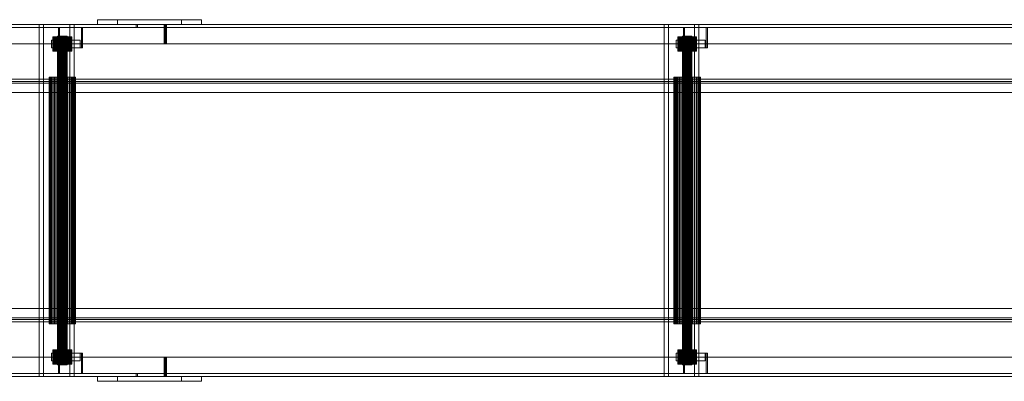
# Model space of a CAD drawing. Header units: millimetres. Extents: x -3490 to 61924, y -72580 to 6847.
# Tile 539 of 656: x 25287 to 26546, y -20911 to -20449. Entities that reach past the tile are written whole.
import ezdxf

# ---------------------------------------------------------------- set-up
doc = ezdxf.new("R2010")
doc.units = ezdxf.units.MM
doc.layers.add('superior_C10', color=7, linetype='Continuous', lineweight=0)

msp = doc.modelspace()

# ---------------------------------------------------------------- linework, layer by layer
at = {"layer": 'superior_C10'}
for p, q in [((18725.079, -20455), (27941.576, -20455)), ((27942.91, -20455), (18726.412, -20455)), ((27963.137, -20455), (18746.639, -20455)), ((18747.306, -20455), (27963.804, -20455)), ((27965.137, -20455), (18748.639, -20455)), ((24267.833, -20455), (25435.865, -20455)), ((24303.619, -20455), (25471.651, -20455)), ((25472.984, -20455), (24304.952, -20455)), ((25312.099, -20905), (25312.099, -20455)), ((25312.099, -20455), (25351.099, -20455)), ((25312.099, -20455), (25317.656, -20455)), ((25356.655, -20455), (25317.656, -20455)), ((25317.656, -20455), (25317.656, -20905)), ((25351.099, -20455), (25351.099, -20905)), ((25356.655, -20455), (25351.099, -20455)), ((25356.655, -20905), (25356.655, -20455)), ((25386.686, -20455), (25386.686, -20449)), ((25386.686, -20449), (25493.935, -20449)), ((25386.686, -20449), (25412.247, -20449)), ((25493.935, -20455), (25386.686, -20455)), ((25386.686, -20455), (25412.247, -20455)), ((25519.496, -20449), (25412.247, -20449)), ((25412.247, -20449), (25412.247, -20455)), ((25412.247, -20455), (25519.496, -20455)), ((25435.865, -20455), (25435.865, -20459)), ((25472.984, -20455), (25435.865, -20455)), ((25437.815, -20459), (25437.815, -20455)), ((25437.815, -20455), (26605.847, -20455)), ((25437.815, -20455), (25474.934, -20455)), ((25471.651, -20455), (25471.651, -20480)), ((25472.984, -20455), (25471.651, -20455)), ((25472.984, -20459), (25472.984, -20455)), ((25472.984, -20480), (25472.984, -20455)), ((25473.601, -20480), (25473.601, -20455)), ((25473.601, -20455), (26641.633, -20455)), ((25473.601, -20455), (25474.934, -20455)), ((26642.966, -20455), (25474.934, -20455)), ((25474.934, -20455), (25474.934, -20459)), ((25474.934, -20455), (25474.934, -20480)), ((25493.935, -20449), (25493.935, -20455)), ((25519.496, -20449), (25493.935, -20449)), ((25493.935, -20455), (25519.496, -20455)), ((25519.496, -20455), (25519.496, -20449)), ((26110.963, -20905), (26110.963, -20455)), ((26110.963, -20455), (26149.963, -20455)), ((26110.963, -20455), (26116.52, -20455)), ((26155.519, -20455), (26116.52, -20455)), ((26116.52, -20455), (26116.52, -20905)), ((26149.963, -20455), (26149.963, -20905)), ((26155.519, -20455), (26149.963, -20455)), ((26155.519, -20905), (26155.519, -20455)), ((27941.576, -20459), (18725.079, -20459)), ((18746.639, -20459), (27963.137, -20459)), ((18926.612, -20459), (27811.615, -20459)), ((27812.948, -20459), (18927.945, -20459)), ((25435.865, -20459), (24267.833, -20459)), ((24304.952, -20459), (25472.984, -20459)), ((25336.756, -20485), (25336.756, -20459)), ((25336.756, -20459), (25366.006, -20459)), ((25336.756, -20459), (25338.09, -20459)), ((25367.339, -20459), (25338.09, -20459)), ((25338.09, -20459), (25338.09, -20485)), ((25366.006, -20459), (25366.006, -20485)), ((25367.339, -20459), (25366.006, -20459)), ((25367.339, -20485), (25367.339, -20459)), ((25435.865, -20459), (25472.984, -20459)), ((26605.847, -20459), (25437.815, -20459)), ((25437.815, -20459), (25474.934, -20459)), ((25474.934, -20459), (26642.966, -20459)), ((26135.62, -20485), (26135.62, -20459)), ((26135.62, -20459), (26164.87, -20459)), ((26135.62, -20459), (26136.954, -20459)), ((26166.204, -20459), (26136.954, -20459)), ((26136.954, -20459), (26136.954, -20485)), ((26164.87, -20459), (26164.87, -20485)), ((26166.204, -20459), (26164.87, -20459)), ((26166.204, -20485), (26166.204, -20459)), ((27941.576, -20480), (18725.079, -20480)), ((18726.412, -20480), (27942.91, -20480)), ((27963.804, -20480), (18747.306, -20480)), ((18748.639, -20480), (27965.137, -20480)), ((25471.651, -20480), (24303.619, -20480)), ((24304.952, -20480), (25472.984, -20480)), ((25327.679, -20485), (25327.679, -20475)), ((25327.679, -20475), (25351.078, -20475)), ((25327.679, -20475), (25341.015, -20475)), ((25329.606, -20471), (25329.771, -20471)), ((25329.901, -20471), (25329.606, -20471)), ((25329.606, -20471), (25329.606, -20489)), ((25329.771, -20471), (25330.391, -20471)), ((25329.771, -20471), (25329.771, -20489)), ((25330.647, -20471), (25329.901, -20471)), ((25329.901, -20489), (25329.901, -20471)), ((25330.391, -20471), (25331.442, -20471)), ((25330.391, -20471), (25330.391, -20489)), ((25331.813, -20471), (25330.647, -20471)), ((25330.647, -20471), (25330.647, -20489)), ((25331.442, -20471), (25332.883, -20471)), ((25331.442, -20471), (25331.442, -20489)), ((25333.355, -20471), (25331.813, -20471)), ((25331.813, -20471), (25331.813, -20489)), ((25332.883, -20471), (25334.66, -20471)), ((25332.883, -20471), (25332.883, -20489)), ((25335.214, -20471), (25333.355, -20471)), ((25333.355, -20471), (25333.355, -20489)), ((25334.66, -20471), (25336.703, -20471)), ((25334.66, -20471), (25334.66, -20489)), ((25337.319, -20471), (25335.214, -20471)), ((25335.214, -20471), (25335.214, -20489)), ((25335.603, -20470), (25335.686, -20470)), ((25335.751, -20470), (25335.603, -20470)), ((25335.603, -20470), (25335.603, -20890)), ((25335.686, -20470), (25335.996, -20470)), ((25335.686, -20470), (25335.686, -20890)), ((25336.124, -20470), (25335.751, -20470)), ((25335.751, -20890), (25335.751, -20470)), ((25335.996, -20470), (25336.522, -20470)), ((25335.996, -20470), (25335.996, -20890)), ((25336.707, -20470), (25336.124, -20470)), ((25336.124, -20470), (25336.124, -20890)), ((25336.522, -20470), (25337.242, -20470)), ((25336.522, -20470), (25336.522, -20890)), ((25336.703, -20471), (25338.934, -20471)), ((25336.703, -20471), (25336.703, -20489)), ((25337.478, -20470), (25336.707, -20470)), ((25336.707, -20470), (25336.707, -20890)), ((25337.242, -20470), (25338.13, -20470)), ((25337.242, -20470), (25337.242, -20890)), ((25339.588, -20471), (25337.319, -20471)), ((25337.319, -20471), (25337.319, -20489)), ((25338.408, -20470), (25337.478, -20470)), ((25337.478, -20470), (25337.478, -20890)), ((25338.13, -20470), (25339.152, -20470)), ((25338.13, -20470), (25338.13, -20890)), ((25339.46, -20470), (25338.408, -20470)), ((25338.408, -20470), (25338.408, -20890)), ((25338.934, -20471), (25341.268, -20471)), ((25338.934, -20471), (25338.934, -20489)), ((25339.152, -20470), (25340.268, -20470)), ((25339.152, -20470), (25339.152, -20890)), ((25340.595, -20470), (25339.46, -20470)), ((25339.46, -20470), (25339.46, -20890)), ((25341.935, -20471), (25339.588, -20471)), ((25339.588, -20471), (25339.588, -20489)), ((25340.268, -20470), (25341.434, -20470)), ((25340.268, -20470), (25340.268, -20890)), ((25341.768, -20470), (25340.595, -20470)), ((25340.595, -20470), (25340.595, -20890)), ((25364.415, -20475), (25341.015, -20475)), ((25341.015, -20475), (25341.015, -20485)), ((25341.268, -20471), (25343.614, -20471)), ((25341.268, -20471), (25341.268, -20489)), ((25341.434, -20470), (25342.608, -20470)), ((25341.434, -20470), (25341.434, -20890)), ((25342.935, -20470), (25341.768, -20470)), ((25341.768, -20470), (25341.768, -20890)), ((25344.268, -20471), (25341.935, -20471)), ((25341.935, -20471), (25341.935, -20489)), ((25342.608, -20470), (25343.742, -20470)), ((25342.608, -20470), (25342.608, -20890)), ((25344.05, -20470), (25342.935, -20470)), ((25342.935, -20470), (25342.935, -20890)), ((25343.614, -20471), (25345.883, -20471)), ((25343.614, -20471), (25343.614, -20489)), ((25343.742, -20470), (25344.795, -20470)), ((25343.742, -20470), (25343.742, -20890)), ((25345.072, -20470), (25344.05, -20470)), ((25344.05, -20470), (25344.05, -20890)), ((25346.5, -20471), (25344.268, -20471)), ((25344.268, -20471), (25344.268, -20489)), ((25344.795, -20470), (25345.724, -20470)), ((25344.795, -20470), (25344.795, -20890)), ((25345.96, -20470), (25345.072, -20470)), ((25345.072, -20470), (25345.072, -20890)), ((25345.724, -20470), (25346.495, -20470)), ((25345.724, -20470), (25345.724, -20890)), ((25345.883, -20471), (25347.988, -20471)), ((25345.883, -20471), (25345.883, -20489)), ((25346.681, -20470), (25345.96, -20470)), ((25345.96, -20470), (25345.96, -20890)), ((25346.495, -20470), (25347.078, -20470)), ((25346.495, -20470), (25346.495, -20890)), ((25348.543, -20471), (25346.5, -20471)), ((25346.5, -20471), (25346.5, -20489)), ((25347.206, -20470), (25346.681, -20470)), ((25346.681, -20470), (25346.681, -20890)), ((25347.078, -20470), (25347.451, -20470)), ((25347.078, -20470), (25347.078, -20890)), ((25347.516, -20470), (25347.206, -20470)), ((25347.206, -20470), (25347.206, -20890)), ((25347.451, -20470), (25347.599, -20470)), ((25347.451, -20470), (25347.451, -20890)), ((25347.599, -20470), (25347.516, -20470)), ((25347.516, -20470), (25347.516, -20890)), ((25347.599, -20470), (25347.599, -20890)), ((25347.988, -20471), (25349.847, -20471)), ((25347.988, -20471), (25347.988, -20489)), ((25350.319, -20471), (25348.543, -20471)), ((25348.543, -20471), (25348.543, -20489)), ((25349.847, -20471), (25351.39, -20471)), ((25349.847, -20471), (25349.847, -20489)), ((25351.76, -20471), (25350.319, -20471)), ((25350.319, -20471), (25350.319, -20489)), ((25351.078, -20475), (25351.078, -20485)), ((25364.415, -20475), (25351.078, -20475)), ((25351.39, -20471), (25352.556, -20471)), ((25351.39, -20471), (25351.39, -20489)), ((25352.811, -20471), (25351.76, -20471)), ((25351.76, -20471), (25351.76, -20489)), ((25352.556, -20471), (25353.301, -20471)), ((25352.556, -20471), (25352.556, -20489)), ((25353.431, -20471), (25352.811, -20471)), ((25352.811, -20471), (25352.811, -20489)), ((25353.301, -20471), (25353.597, -20471)), ((25353.301, -20471), (25353.301, -20489)), ((25353.597, -20471), (25353.431, -20471)), ((25353.431, -20471), (25353.431, -20489)), ((25353.597, -20471), (25353.597, -20489)), ((25364.415, -20485), (25364.415, -20475)), ((25471.651, -20480), (25472.984, -20480)), ((26641.633, -20480), (25473.601, -20480)), ((25473.601, -20480), (25474.934, -20480)), ((25474.934, -20480), (26642.966, -20480)), ((26126.543, -20485), (26126.543, -20475)), ((26126.543, -20475), (26149.942, -20475)), ((26126.543, -20475), (26139.879, -20475)), ((26128.47, -20471), (26128.635, -20471)), ((26128.765, -20471), (26128.47, -20471)), ((26128.47, -20471), (26128.47, -20489)), ((26128.635, -20471), (26129.255, -20471)), ((26128.635, -20471), (26128.635, -20489)), ((26129.511, -20471), (26128.765, -20471)), ((26128.765, -20489), (26128.765, -20471)), ((26129.255, -20471), (26130.306, -20471)), ((26129.255, -20471), (26129.255, -20489)), ((26130.677, -20471), (26129.511, -20471)), ((26129.511, -20471), (26129.511, -20489)), ((26130.306, -20471), (26131.747, -20471)), ((26130.306, -20471), (26130.306, -20489)), ((26132.219, -20471), (26130.677, -20471)), ((26130.677, -20471), (26130.677, -20489)), ((26131.747, -20471), (26133.524, -20471)), ((26131.747, -20471), (26131.747, -20489)), ((26134.078, -20471), (26132.219, -20471)), ((26132.219, -20471), (26132.219, -20489)), ((26133.524, -20471), (26135.567, -20471)), ((26133.524, -20471), (26133.524, -20489)), ((26136.183, -20471), (26134.078, -20471)), ((26134.078, -20471), (26134.078, -20489)), ((26134.468, -20470), (26134.55, -20470)), ((26134.615, -20470), (26134.468, -20470)), ((26134.468, -20470), (26134.468, -20890)), ((26134.55, -20470), (26134.86, -20470)), ((26134.55, -20470), (26134.55, -20890)), ((26134.988, -20470), (26134.615, -20470)), ((26134.615, -20890), (26134.615, -20470)), ((26134.86, -20470), (26135.386, -20470)), ((26134.86, -20470), (26134.86, -20890)), ((26135.571, -20470), (26134.988, -20470)), ((26134.988, -20470), (26134.988, -20890)), ((26135.386, -20470), (26136.106, -20470)), ((26135.386, -20470), (26135.386, -20890)), ((26135.567, -20471), (26137.798, -20471)), ((26135.567, -20471), (26135.567, -20489)), ((26136.342, -20470), (26135.571, -20470)), ((26135.571, -20470), (26135.571, -20890)), ((26136.106, -20470), (26136.994, -20470)), ((26136.106, -20470), (26136.106, -20890)), ((26138.452, -20471), (26136.183, -20471)), ((26136.183, -20471), (26136.183, -20489)), ((26137.272, -20470), (26136.342, -20470)), ((26136.342, -20470), (26136.342, -20890)), ((26136.994, -20470), (26138.016, -20470)), ((26136.994, -20470), (26136.994, -20890)), ((26138.324, -20470), (26137.272, -20470)), ((26137.272, -20470), (26137.272, -20890)), ((26137.798, -20471), (26140.132, -20471)), ((26137.798, -20471), (26137.798, -20489)), ((26138.016, -20470), (26139.132, -20470)), ((26138.016, -20470), (26138.016, -20890)), ((26139.459, -20470), (26138.324, -20470)), ((26138.324, -20470), (26138.324, -20890)), ((26140.799, -20471), (26138.452, -20471)), ((26138.452, -20471), (26138.452, -20489)), ((26139.132, -20470), (26140.298, -20470)), ((26139.132, -20470), (26139.132, -20890)), ((26140.632, -20470), (26139.459, -20470)), ((26139.459, -20470), (26139.459, -20890)), ((26163.279, -20475), (26139.879, -20475)), ((26139.879, -20475), (26139.879, -20485)), ((26140.132, -20471), (26142.478, -20471)), ((26140.132, -20471), (26140.132, -20489)), ((26140.298, -20470), (26141.472, -20470)), ((26140.298, -20470), (26140.298, -20890)), ((26141.799, -20470), (26140.632, -20470)), ((26140.632, -20470), (26140.632, -20890)), ((26143.132, -20471), (26140.799, -20471)), ((26140.799, -20471), (26140.799, -20489)), ((26141.472, -20470), (26142.606, -20470)), ((26141.472, -20470), (26141.472, -20890)), ((26142.914, -20470), (26141.799, -20470)), ((26141.799, -20470), (26141.799, -20890)), ((26142.478, -20471), (26144.748, -20471)), ((26142.478, -20471), (26142.478, -20489)), ((26142.606, -20470), (26143.659, -20470)), ((26142.606, -20470), (26142.606, -20890)), ((26143.936, -20470), (26142.914, -20470)), ((26142.914, -20470), (26142.914, -20890)), ((26145.364, -20471), (26143.132, -20471)), ((26143.132, -20471), (26143.132, -20489)), ((26143.659, -20470), (26144.588, -20470)), ((26143.659, -20470), (26143.659, -20890)), ((26144.824, -20470), (26143.936, -20470)), ((26143.936, -20470), (26143.936, -20890)), ((26144.588, -20470), (26145.359, -20470)), ((26144.588, -20470), (26144.588, -20890)), ((26144.748, -20471), (26146.852, -20471)), ((26144.748, -20471), (26144.748, -20489)), ((26145.545, -20470), (26144.824, -20470)), ((26144.824, -20470), (26144.824, -20890)), ((26145.359, -20470), (26145.943, -20470)), ((26145.359, -20470), (26145.359, -20890)), ((26147.407, -20471), (26145.364, -20471)), ((26145.364, -20471), (26145.364, -20489)), ((26146.07, -20470), (26145.545, -20470)), ((26145.545, -20470), (26145.545, -20890)), ((26145.943, -20470), (26146.315, -20470)), ((26145.943, -20470), (26145.943, -20890)), ((26146.38, -20470), (26146.07, -20470)), ((26146.07, -20470), (26146.07, -20890)), ((26146.315, -20470), (26146.463, -20470)), ((26146.315, -20470), (26146.315, -20890)), ((26146.463, -20470), (26146.38, -20470)), ((26146.38, -20470), (26146.38, -20890)), ((26146.463, -20470), (26146.463, -20890)), ((26146.852, -20471), (26148.711, -20471)), ((26146.852, -20471), (26146.852, -20489)), ((26149.183, -20471), (26147.407, -20471)), ((26147.407, -20471), (26147.407, -20489)), ((26148.711, -20471), (26150.254, -20471)), ((26148.711, -20471), (26148.711, -20489)), ((26150.624, -20471), (26149.183, -20471)), ((26149.183, -20471), (26149.183, -20489)), ((26149.942, -20475), (26149.942, -20485)), ((26163.279, -20475), (26149.942, -20475)), ((26150.254, -20471), (26151.42, -20471)), ((26150.254, -20471), (26150.254, -20489)), ((26151.675, -20471), (26150.624, -20471)), ((26150.624, -20471), (26150.624, -20489)), ((26151.42, -20471), (26152.165, -20471)), ((26151.42, -20471), (26151.42, -20489)), ((26152.295, -20471), (26151.675, -20471)), ((26151.675, -20471), (26151.675, -20489)), ((26152.165, -20471), (26152.461, -20471)), ((26152.165, -20471), (26152.165, -20489)), ((26152.461, -20471), (26152.295, -20471)), ((26152.295, -20471), (26152.295, -20489)), ((26152.461, -20471), (26152.461, -20489)), ((26163.279, -20485), (26163.279, -20475)), ((25351.078, -20485), (25327.679, -20485)), ((25327.679, -20485), (25341.015, -20485)), ((25329.771, -20489), (25329.606, -20489)), ((25329.606, -20489), (25329.901, -20489)), ((25330.391, -20489), (25329.771, -20489)), ((25329.901, -20489), (25330.647, -20489)), ((25331.442, -20489), (25330.391, -20489)), ((25330.647, -20489), (25331.813, -20489)), ((25332.883, -20489), (25331.442, -20489)), ((25331.813, -20489), (25333.355, -20489)), ((25334.66, -20489), (25332.883, -20489)), ((25333.355, -20489), (25335.214, -20489)), ((25336.703, -20489), (25334.66, -20489)), ((25335.214, -20489), (25337.319, -20489)), ((25338.934, -20489), (25336.703, -20489)), ((25366.006, -20485), (25336.756, -20485)), ((25336.756, -20485), (25338.09, -20485)), ((25337.319, -20489), (25339.588, -20489)), ((25338.09, -20485), (25367.339, -20485)), ((25341.268, -20489), (25338.934, -20489)), ((25339.588, -20489), (25341.935, -20489)), ((25341.015, -20485), (25364.415, -20485)), ((25343.614, -20489), (25341.268, -20489)), ((25341.935, -20489), (25344.268, -20489)), ((25345.883, -20489), (25343.614, -20489)), ((25344.268, -20489), (25346.5, -20489)), ((25347.988, -20489), (25345.883, -20489)), ((25346.5, -20489), (25348.543, -20489)), ((25349.847, -20489), (25347.988, -20489)), ((25348.543, -20489), (25350.319, -20489)), ((25351.39, -20489), (25349.847, -20489)), ((25350.319, -20489), (25351.76, -20489)), ((25351.078, -20485), (25364.415, -20485)), ((25352.556, -20489), (25351.39, -20489)), ((25351.76, -20489), (25352.811, -20489)), ((25353.301, -20489), (25352.556, -20489)), ((25352.811, -20489), (25353.431, -20489)), ((25353.597, -20489), (25353.301, -20489)), ((25353.431, -20489), (25353.597, -20489)), ((25366.006, -20485), (25367.339, -20485)), ((26149.942, -20485), (26126.543, -20485)), ((26126.543, -20485), (26139.879, -20485)), ((26128.635, -20489), (26128.47, -20489)), ((26128.47, -20489), (26128.765, -20489)), ((26129.255, -20489), (26128.635, -20489)), ((26128.765, -20489), (26129.511, -20489)), ((26130.306, -20489), (26129.255, -20489)), ((26129.511, -20489), (26130.677, -20489)), ((26131.747, -20489), (26130.306, -20489)), ((26130.677, -20489), (26132.219, -20489)), ((26133.524, -20489), (26131.747, -20489)), ((26132.219, -20489), (26134.078, -20489)), ((26135.567, -20489), (26133.524, -20489)), ((26134.078, -20489), (26136.183, -20489)), ((26137.798, -20489), (26135.567, -20489)), ((26164.87, -20485), (26135.62, -20485)), ((26135.62, -20485), (26136.954, -20485)), ((26136.183, -20489), (26138.452, -20489)), ((26136.954, -20485), (26166.204, -20485)), ((26140.132, -20489), (26137.798, -20489)), ((26138.452, -20489), (26140.799, -20489)), ((26139.879, -20485), (26163.279, -20485)), ((26142.478, -20489), (26140.132, -20489)), ((26140.799, -20489), (26143.132, -20489)), ((26144.748, -20489), (26142.478, -20489)), ((26143.132, -20489), (26145.364, -20489)), ((26146.852, -20489), (26144.748, -20489)), ((26145.364, -20489), (26147.407, -20489)), ((26148.711, -20489), (26146.852, -20489)), ((26147.407, -20489), (26149.183, -20489)), ((26150.254, -20489), (26148.711, -20489)), ((26149.183, -20489), (26150.624, -20489)), ((26149.942, -20485), (26163.279, -20485)), ((26151.42, -20489), (26150.254, -20489)), ((26150.624, -20489), (26151.675, -20489)), ((26152.165, -20489), (26151.42, -20489)), ((26151.675, -20489), (26152.295, -20489)), ((26152.461, -20489), (26152.165, -20489)), ((26152.295, -20489), (26152.461, -20489)), ((26164.87, -20485), (26166.204, -20485)), ((18808.22, -20530), (27888.22, -20530)), ((27888.886, -20530), (18808.886, -20530)), ((18831.114, -20530), (27911.114, -20530)), ((27911.78, -20530), (18831.78, -20530)), ((18890.279, -20525), (26644.3, -20525)), ((26644.3, -20528), (18890.279, -20528)), ((26652.079, -20525), (18898.059, -20525)), ((18898.059, -20528), (26652.079, -20528)), ((18898.696, -20530), (27842.198, -20530)), ((27842.865, -20530), (18899.362, -20530)), ((25324.608, -20522.5), (25324.842, -20522.5)), ((25325.026, -20522.5), (25324.608, -20522.5)), ((25324.608, -20522.5), (25324.608, -20837.5)), ((25324.842, -20522.5), (25325.72, -20522.5)), ((25324.842, -20522.5), (25324.842, -20837.5)), ((25326.082, -20522.5), (25325.026, -20522.5)), ((25325.026, -20837.5), (25325.026, -20522.5)), ((25325.72, -20522.5), (25327.209, -20522.5)), ((25325.72, -20522.5), (25325.72, -20837.5)), ((25327.734, -20522.5), (25326.082, -20522.5)), ((25326.082, -20522.5), (25326.082, -20837.5)), ((25327.209, -20522.5), (25329.251, -20522.5)), ((25327.209, -20522.5), (25327.209, -20837.5)), ((25329.919, -20522.5), (25327.734, -20522.5)), ((25327.734, -20522.5), (25327.734, -20837.5)), ((25329.251, -20522.5), (25331.767, -20522.5)), ((25329.251, -20522.5), (25329.251, -20837.5)), ((25332.553, -20522.5), (25329.919, -20522.5)), ((25329.919, -20522.5), (25329.919, -20837.5)), ((25331.767, -20522.5), (25334.662, -20522.5)), ((25331.767, -20522.5), (25331.767, -20837.5)), ((25335.535, -20522.5), (25332.553, -20522.5)), ((25332.553, -20522.5), (25332.553, -20837.5)), ((25334.662, -20522.5), (25337.823, -20522.5)), ((25334.662, -20522.5), (25334.662, -20837.5)), ((25338.749, -20522.5), (25335.535, -20522.5)), ((25335.535, -20522.5), (25335.535, -20837.5)), ((25337.823, -20522.5), (25341.129, -20522.5)), ((25337.823, -20522.5), (25337.823, -20837.5)), ((25342.074, -20522.5), (25338.749, -20522.5)), ((25338.749, -20522.5), (25338.749, -20837.5)), ((25341.129, -20522.5), (25344.453, -20522.5)), ((25341.129, -20522.5), (25341.129, -20837.5)), ((25345.38, -20522.5), (25342.074, -20522.5)), ((25342.074, -20522.5), (25342.074, -20837.5)), ((25344.453, -20522.5), (25347.668, -20522.5)), ((25344.453, -20522.5), (25344.453, -20837.5)), ((25348.541, -20522.5), (25345.38, -20522.5)), ((25345.38, -20522.5), (25345.38, -20837.5)), ((25347.668, -20522.5), (25350.649, -20522.5)), ((25347.668, -20522.5), (25347.668, -20837.5)), ((25351.435, -20522.5), (25348.541, -20522.5)), ((25348.541, -20522.5), (25348.541, -20837.5)), ((25350.649, -20522.5), (25353.283, -20522.5)), ((25350.649, -20522.5), (25350.649, -20837.5)), ((25353.951, -20522.5), (25351.435, -20522.5)), ((25351.435, -20522.5), (25351.435, -20837.5)), ((25353.283, -20522.5), (25355.468, -20522.5)), ((25353.283, -20522.5), (25353.283, -20837.5)), ((25355.993, -20522.5), (25353.951, -20522.5)), ((25353.951, -20522.5), (25353.951, -20837.5)), ((25355.468, -20522.5), (25357.12, -20522.5)), ((25355.468, -20522.5), (25355.468, -20837.5)), ((25357.482, -20522.5), (25355.993, -20522.5)), ((25355.993, -20522.5), (25355.993, -20837.5)), ((25357.12, -20522.5), (25358.176, -20522.5)), ((25357.12, -20522.5), (25357.12, -20837.5)), ((25358.36, -20522.5), (25357.482, -20522.5)), ((25357.482, -20522.5), (25357.482, -20837.5)), ((25358.176, -20522.5), (25358.595, -20522.5)), ((25358.176, -20522.5), (25358.176, -20837.5)), ((25358.595, -20522.5), (25358.36, -20522.5)), ((25358.36, -20522.5), (25358.36, -20837.5)), ((25358.595, -20522.5), (25358.595, -20837.5)), ((26123.472, -20522.5), (26123.706, -20522.5)), ((26123.89, -20522.5), (26123.472, -20522.5)), ((26123.472, -20522.5), (26123.472, -20837.5)), ((26123.706, -20522.5), (26124.585, -20522.5)), ((26123.706, -20522.5), (26123.706, -20837.5)), ((26124.946, -20522.5), (26123.89, -20522.5)), ((26123.89, -20837.5), (26123.89, -20522.5)), ((26124.585, -20522.5), (26126.073, -20522.5)), ((26124.585, -20522.5), (26124.585, -20837.5)), ((26126.598, -20522.5), (26124.946, -20522.5)), ((26124.946, -20522.5), (26124.946, -20837.5)), ((26126.073, -20522.5), (26128.115, -20522.5)), ((26126.073, -20522.5), (26126.073, -20837.5)), ((26128.783, -20522.5), (26126.598, -20522.5)), ((26126.598, -20522.5), (26126.598, -20837.5)), ((26128.115, -20522.5), (26130.631, -20522.5)), ((26128.115, -20522.5), (26128.115, -20837.5)), ((26131.417, -20522.5), (26128.783, -20522.5)), ((26128.783, -20522.5), (26128.783, -20837.5)), ((26130.631, -20522.5), (26133.526, -20522.5)), ((26130.631, -20522.5), (26130.631, -20837.5)), ((26134.399, -20522.5), (26131.417, -20522.5)), ((26131.417, -20522.5), (26131.417, -20837.5)), ((26133.526, -20522.5), (26136.687, -20522.5)), ((26133.526, -20522.5), (26133.526, -20837.5)), ((26137.613, -20522.5), (26134.399, -20522.5)), ((26134.399, -20522.5), (26134.399, -20837.5)), ((26136.687, -20522.5), (26139.993, -20522.5)), ((26136.687, -20522.5), (26136.687, -20837.5)), ((26140.938, -20522.5), (26137.613, -20522.5)), ((26137.613, -20522.5), (26137.613, -20837.5)), ((26139.993, -20522.5), (26143.317, -20522.5)), ((26139.993, -20522.5), (26139.993, -20837.5)), ((26144.244, -20522.5), (26140.938, -20522.5)), ((26140.938, -20522.5), (26140.938, -20837.5)), ((26143.317, -20522.5), (26146.532, -20522.5)), ((26143.317, -20522.5), (26143.317, -20837.5)), ((26147.405, -20522.5), (26144.244, -20522.5)), ((26144.244, -20522.5), (26144.244, -20837.5)), ((26146.532, -20522.5), (26149.513, -20522.5)), ((26146.532, -20522.5), (26146.532, -20837.5)), ((26150.299, -20522.5), (26147.405, -20522.5)), ((26147.405, -20522.5), (26147.405, -20837.5)), ((26149.513, -20522.5), (26152.147, -20522.5)), ((26149.513, -20522.5), (26149.513, -20837.5)), ((26152.815, -20522.5), (26150.299, -20522.5)), ((26150.299, -20522.5), (26150.299, -20837.5)), ((26152.147, -20522.5), (26154.332, -20522.5)), ((26152.147, -20522.5), (26152.147, -20837.5)), ((26154.857, -20522.5), (26152.815, -20522.5)), ((26152.815, -20522.5), (26152.815, -20837.5)), ((26154.332, -20522.5), (26155.984, -20522.5)), ((26154.332, -20522.5), (26154.332, -20837.5)), ((26156.346, -20522.5), (26154.857, -20522.5)), ((26154.857, -20522.5), (26154.857, -20837.5)), ((26155.984, -20522.5), (26157.04, -20522.5)), ((26155.984, -20522.5), (26155.984, -20837.5)), ((26157.224, -20522.5), (26156.346, -20522.5)), ((26156.346, -20522.5), (26156.346, -20837.5)), ((26157.04, -20522.5), (26157.459, -20522.5)), ((26157.04, -20522.5), (26157.04, -20837.5)), ((26157.459, -20522.5), (26157.224, -20522.5)), ((26157.224, -20522.5), (26157.224, -20837.5)), ((26157.459, -20522.5), (26157.459, -20837.5)), ((27811.615, -20542), (18926.612, -20542)), ((18927.945, -20542), (27812.948, -20542)), ((18926.612, -20818), (27811.615, -20818)), ((27812.948, -20818), (18927.945, -20818)), ((27888.22, -20830), (18808.22, -20830)), ((18808.886, -20830), (27888.886, -20830)), ((27911.114, -20830), (18831.114, -20830)), ((18831.78, -20830), (27911.78, -20830)), ((18890.279, -20832), (27853.281, -20832)), ((27861.061, -20832), (18898.059, -20832)), ((27842.198, -20830), (18898.696, -20830)), ((18899.362, -20830), (27842.865, -20830)), ((27853.281, -20835), (18890.279, -20835)), ((18898.059, -20835), (27861.061, -20835)), ((25324.842, -20837.5), (25324.608, -20837.5)), ((25324.608, -20837.5), (25325.026, -20837.5)), ((25325.72, -20837.5), (25324.842, -20837.5)), ((25325.026, -20837.5), (25326.082, -20837.5)), ((25327.209, -20837.5), (25325.72, -20837.5)), ((25326.082, -20837.5), (25327.734, -20837.5)), ((25329.251, -20837.5), (25327.209, -20837.5)), ((25327.734, -20837.5), (25329.919, -20837.5)), ((25331.767, -20837.5), (25329.251, -20837.5)), ((25329.919, -20837.5), (25332.553, -20837.5)), ((25334.662, -20837.5), (25331.767, -20837.5)), ((25332.553, -20837.5), (25335.535, -20837.5)), ((25337.823, -20837.5), (25334.662, -20837.5)), ((25335.535, -20837.5), (25338.749, -20837.5)), ((25341.129, -20837.5), (25337.823, -20837.5)), ((25338.749, -20837.5), (25342.074, -20837.5)), ((25344.453, -20837.5), (25341.129, -20837.5)), ((25342.074, -20837.5), (25345.38, -20837.5)), ((25347.668, -20837.5), (25344.453, -20837.5)), ((25345.38, -20837.5), (25348.541, -20837.5)), ((25350.649, -20837.5), (25347.668, -20837.5)), ((25348.541, -20837.5), (25351.435, -20837.5)), ((25353.283, -20837.5), (25350.649, -20837.5)), ((25351.435, -20837.5), (25353.951, -20837.5)), ((25355.468, -20837.5), (25353.283, -20837.5)), ((25353.951, -20837.5), (25355.993, -20837.5)), ((25357.12, -20837.5), (25355.468, -20837.5)), ((25355.993, -20837.5), (25357.482, -20837.5)), ((25358.176, -20837.5), (25357.12, -20837.5)), ((25357.482, -20837.5), (25358.36, -20837.5)), ((25358.595, -20837.5), (25358.176, -20837.5)), ((25358.36, -20837.5), (25358.595, -20837.5)), ((26123.706, -20837.5), (26123.472, -20837.5)), ((26123.472, -20837.5), (26123.89, -20837.5)), ((26124.585, -20837.5), (26123.706, -20837.5)), ((26123.89, -20837.5), (26124.946, -20837.5)), ((26126.073, -20837.5), (26124.585, -20837.5)), ((26124.946, -20837.5), (26126.598, -20837.5)), ((26128.115, -20837.5), (26126.073, -20837.5)), ((26126.598, -20837.5), (26128.783, -20837.5)), ((26130.631, -20837.5), (26128.115, -20837.5)), ((26128.783, -20837.5), (26131.417, -20837.5)), ((26133.526, -20837.5), (26130.631, -20837.5)), ((26131.417, -20837.5), (26134.399, -20837.5)), ((26136.687, -20837.5), (26133.526, -20837.5)), ((26134.399, -20837.5), (26137.613, -20837.5)), ((26139.993, -20837.5), (26136.687, -20837.5)), ((26137.613, -20837.5), (26140.938, -20837.5)), ((26143.317, -20837.5), (26139.993, -20837.5)), ((26140.938, -20837.5), (26144.244, -20837.5)), ((26146.532, -20837.5), (26143.317, -20837.5)), ((26144.244, -20837.5), (26147.405, -20837.5)), ((26149.513, -20837.5), (26146.532, -20837.5)), ((26147.405, -20837.5), (26150.299, -20837.5)), ((26152.147, -20837.5), (26149.513, -20837.5)), ((26150.299, -20837.5), (26152.815, -20837.5)), ((26154.332, -20837.5), (26152.147, -20837.5)), ((26152.815, -20837.5), (26154.857, -20837.5)), ((26155.984, -20837.5), (26154.332, -20837.5)), ((26154.857, -20837.5), (26156.346, -20837.5)), ((26157.04, -20837.5), (26155.984, -20837.5)), ((26156.346, -20837.5), (26157.224, -20837.5)), ((26157.459, -20837.5), (26157.04, -20837.5)), ((26157.224, -20837.5), (26157.459, -20837.5)), ((25329.606, -20871), (25329.771, -20871)), ((25329.901, -20871), (25329.606, -20871)), ((25329.606, -20871), (25329.606, -20889)), ((25329.771, -20871), (25330.391, -20871)), ((25329.771, -20871), (25329.771, -20889)), ((25330.647, -20871), (25329.901, -20871)), ((25329.901, -20889), (25329.901, -20871)), ((25330.391, -20871), (25331.442, -20871)), ((25330.391, -20871), (25330.391, -20889)), ((25331.813, -20871), (25330.647, -20871)), ((25330.647, -20871), (25330.647, -20889)), ((25331.442, -20871), (25332.883, -20871)), ((25331.442, -20871), (25331.442, -20889)), ((25333.355, -20871), (25331.813, -20871)), ((25331.813, -20871), (25331.813, -20889)), ((25332.883, -20871), (25334.66, -20871)), ((25332.883, -20871), (25332.883, -20889)), ((25335.214, -20871), (25333.355, -20871)), ((25333.355, -20871), (25333.355, -20889)), ((25334.66, -20871), (25336.703, -20871)), ((25334.66, -20871), (25334.66, -20889)), ((25337.319, -20871), (25335.214, -20871)), ((25335.214, -20871), (25335.214, -20889)), ((25336.703, -20871), (25338.934, -20871)), ((25336.703, -20871), (25336.703, -20889)), ((25339.588, -20871), (25337.319, -20871)), ((25337.319, -20871), (25337.319, -20889)), ((25338.934, -20871), (25341.268, -20871)), ((25338.934, -20871), (25338.934, -20889)), ((25341.935, -20871), (25339.588, -20871)), ((25339.588, -20871), (25339.588, -20889)), ((25341.268, -20871), (25343.614, -20871)), ((25341.268, -20871), (25341.268, -20889)), ((25344.268, -20871), (25341.935, -20871)), ((25341.935, -20871), (25341.935, -20889)), ((25343.614, -20871), (25345.883, -20871)), ((25343.614, -20871), (25343.614, -20889)), ((25346.5, -20871), (25344.268, -20871)), ((25344.268, -20871), (25344.268, -20889)), ((25345.883, -20871), (25347.988, -20871)), ((25345.883, -20871), (25345.883, -20889)), ((25348.543, -20871), (25346.5, -20871)), ((25346.5, -20871), (25346.5, -20889)), ((25347.988, -20871), (25349.847, -20871)), ((25347.988, -20871), (25347.988, -20889)), ((25350.319, -20871), (25348.543, -20871)), ((25348.543, -20871), (25348.543, -20889)), ((25349.847, -20871), (25351.39, -20871)), ((25349.847, -20871), (25349.847, -20889)), ((25351.76, -20871), (25350.319, -20871)), ((25350.319, -20871), (25350.319, -20889)), ((25351.39, -20871), (25352.556, -20871)), ((25351.39, -20871), (25351.39, -20889)), ((25352.811, -20871), (25351.76, -20871)), ((25351.76, -20871), (25351.76, -20889)), ((25352.556, -20871), (25353.301, -20871)), ((25352.556, -20871), (25352.556, -20889)), ((25353.431, -20871), (25352.811, -20871)), ((25352.811, -20871), (25352.811, -20889)), ((25353.301, -20871), (25353.597, -20871)), ((25353.301, -20871), (25353.301, -20889)), ((25353.597, -20871), (25353.431, -20871)), ((25353.431, -20871), (25353.431, -20889)), ((25353.597, -20871), (25353.597, -20889)), ((26128.47, -20871), (26128.635, -20871)), ((26128.765, -20871), (26128.47, -20871)), ((26128.47, -20871), (26128.47, -20889)), ((26128.635, -20871), (26129.255, -20871)), ((26128.635, -20871), (26128.635, -20889)), ((26129.511, -20871), (26128.765, -20871)), ((26128.765, -20889), (26128.765, -20871)), ((26129.255, -20871), (26130.306, -20871)), ((26129.255, -20871), (26129.255, -20889)), ((26130.677, -20871), (26129.511, -20871)), ((26129.511, -20871), (26129.511, -20889)), ((26130.306, -20871), (26131.747, -20871)), ((26130.306, -20871), (26130.306, -20889)), ((26132.219, -20871), (26130.677, -20871)), ((26130.677, -20871), (26130.677, -20889)), ((26131.747, -20871), (26133.524, -20871)), ((26131.747, -20871), (26131.747, -20889)), ((26134.078, -20871), (26132.219, -20871)), ((26132.219, -20871), (26132.219, -20889)), ((26133.524, -20871), (26135.567, -20871)), ((26133.524, -20871), (26133.524, -20889)), ((26136.183, -20871), (26134.078, -20871)), ((26134.078, -20871), (26134.078, -20889)), ((26135.567, -20871), (26137.798, -20871)), ((26135.567, -20871), (26135.567, -20889)), ((26138.452, -20871), (26136.183, -20871)), ((26136.183, -20871), (26136.183, -20889)), ((26137.798, -20871), (26140.132, -20871)), ((26137.798, -20871), (26137.798, -20889)), ((26140.799, -20871), (26138.452, -20871)), ((26138.452, -20871), (26138.452, -20889)), ((26140.132, -20871), (26142.478, -20871)), ((26140.132, -20871), (26140.132, -20889)), ((26143.132, -20871), (26140.799, -20871)), ((26140.799, -20871), (26140.799, -20889)), ((26142.478, -20871), (26144.748, -20871)), ((26142.478, -20871), (26142.478, -20889)), ((26145.364, -20871), (26143.132, -20871)), ((26143.132, -20871), (26143.132, -20889)), ((26144.748, -20871), (26146.852, -20871)), ((26144.748, -20871), (26144.748, -20889)), ((26147.407, -20871), (26145.364, -20871)), ((26145.364, -20871), (26145.364, -20889)), ((26146.852, -20871), (26148.711, -20871)), ((26146.852, -20871), (26146.852, -20889)), ((26149.183, -20871), (26147.407, -20871)), ((26147.407, -20871), (26147.407, -20889)), ((26148.711, -20871), (26150.254, -20871)), ((26148.711, -20871), (26148.711, -20889)), ((26150.624, -20871), (26149.183, -20871)), ((26149.183, -20871), (26149.183, -20889)), ((26150.254, -20871), (26151.42, -20871)), ((26150.254, -20871), (26150.254, -20889)), ((26151.675, -20871), (26150.624, -20871)), ((26150.624, -20871), (26150.624, -20889)), ((26151.42, -20871), (26152.165, -20871)), ((26151.42, -20871), (26151.42, -20889)), ((26152.295, -20871), (26151.675, -20871)), ((26151.675, -20871), (26151.675, -20889)), ((26152.165, -20871), (26152.461, -20871)), ((26152.165, -20871), (26152.165, -20889)), ((26152.461, -20871), (26152.295, -20871)), ((26152.295, -20871), (26152.295, -20889)), ((26152.461, -20871), (26152.461, -20889)), ((18725.079, -20880), (27941.576, -20880)), ((27942.91, -20880), (18726.412, -20880)), ((18747.306, -20880), (27963.804, -20880)), ((27965.137, -20880), (18748.639, -20880)), ((24303.619, -20880), (25471.651, -20880)), ((25472.984, -20880), (24304.952, -20880)), ((25327.679, -20885), (25327.679, -20875)), ((25327.679, -20875), (25351.078, -20875)), ((25327.679, -20875), (25341.015, -20875)), ((25336.756, -20901), (25336.756, -20875)), ((25336.756, -20875), (25366.006, -20875)), ((25336.756, -20875), (25338.09, -20875)), ((25367.339, -20875), (25338.09, -20875)), ((25338.09, -20875), (25338.09, -20901)), ((25364.415, -20875), (25341.015, -20875)), ((25341.015, -20875), (25341.015, -20885)), ((25351.078, -20875), (25351.078, -20885)), ((25364.415, -20875), (25351.078, -20875)), ((25364.415, -20885), (25364.415, -20875)), ((25366.006, -20875), (25366.006, -20901)), ((25367.339, -20875), (25366.006, -20875)), ((25367.339, -20901), (25367.339, -20875)), ((25471.651, -20880), (25471.651, -20905)), ((25472.984, -20880), (25471.651, -20880)), ((25472.984, -20905), (25472.984, -20880)), ((25473.601, -20905), (25473.601, -20880)), ((25473.601, -20880), (26641.633, -20880)), ((25473.601, -20880), (25474.934, -20880)), ((26642.966, -20880), (25474.934, -20880)), ((25474.934, -20880), (25474.934, -20905)), ((26126.543, -20885), (26126.543, -20875)), ((26126.543, -20875), (26149.942, -20875)), ((26126.543, -20875), (26139.879, -20875)), ((26135.62, -20901), (26135.62, -20875)), ((26135.62, -20875), (26164.87, -20875)), ((26135.62, -20875), (26136.954, -20875)), ((26166.204, -20875), (26136.954, -20875)), ((26136.954, -20875), (26136.954, -20901)), ((26163.279, -20875), (26139.879, -20875)), ((26139.879, -20875), (26139.879, -20885)), ((26149.942, -20875), (26149.942, -20885)), ((26163.279, -20875), (26149.942, -20875)), ((26163.279, -20885), (26163.279, -20875)), ((26164.87, -20875), (26164.87, -20901)), ((26166.204, -20875), (26164.87, -20875)), ((26166.204, -20901), (26166.204, -20875)), ((25351.078, -20885), (25327.679, -20885)), ((25327.679, -20885), (25341.015, -20885)), ((25329.771, -20889), (25329.606, -20889)), ((25329.606, -20889), (25329.901, -20889)), ((25330.391, -20889), (25329.771, -20889)), ((25329.901, -20889), (25330.647, -20889)), ((25331.442, -20889), (25330.391, -20889)), ((25330.647, -20889), (25331.813, -20889)), ((25332.883, -20889), (25331.442, -20889)), ((25331.813, -20889), (25333.355, -20889)), ((25334.66, -20889), (25332.883, -20889)), ((25333.355, -20889), (25335.214, -20889)), ((25336.703, -20889), (25334.66, -20889)), ((25335.214, -20889), (25337.319, -20889)), ((25335.686, -20890), (25335.603, -20890)), ((25335.603, -20890), (25335.751, -20890)), ((25335.996, -20890), (25335.686, -20890)), ((25335.751, -20890), (25336.124, -20890)), ((25336.522, -20890), (25335.996, -20890)), ((25336.124, -20890), (25336.707, -20890)), ((25337.242, -20890), (25336.522, -20890)), ((25338.934, -20889), (25336.703, -20889)), ((25336.707, -20890), (25337.478, -20890)), ((25338.13, -20890), (25337.242, -20890)), ((25337.319, -20889), (25339.588, -20889)), ((25337.478, -20890), (25338.408, -20890)), ((25339.152, -20890), (25338.13, -20890)), ((25338.408, -20890), (25339.46, -20890)), ((25341.268, -20889), (25338.934, -20889)), ((25340.268, -20890), (25339.152, -20890)), ((25339.46, -20890), (25340.595, -20890)), ((25339.588, -20889), (25341.935, -20889)), ((25341.434, -20890), (25340.268, -20890)), ((25340.595, -20890), (25341.768, -20890)), ((25341.015, -20885), (25364.415, -20885)), ((25343.614, -20889), (25341.268, -20889)), ((25342.608, -20890), (25341.434, -20890)), ((25341.768, -20890), (25342.935, -20890)), ((25341.935, -20889), (25344.268, -20889)), ((25343.742, -20890), (25342.608, -20890)), ((25342.935, -20890), (25344.05, -20890)), ((25345.883, -20889), (25343.614, -20889)), ((25344.795, -20890), (25343.742, -20890)), ((25344.05, -20890), (25345.072, -20890)), ((25344.268, -20889), (25346.5, -20889)), ((25345.724, -20890), (25344.795, -20890)), ((25345.072, -20890), (25345.96, -20890)), ((25346.495, -20890), (25345.724, -20890)), ((25347.988, -20889), (25345.883, -20889)), ((25345.96, -20890), (25346.681, -20890)), ((25347.078, -20890), (25346.495, -20890)), ((25346.5, -20889), (25348.543, -20889)), ((25346.681, -20890), (25347.206, -20890)), ((25347.451, -20890), (25347.078, -20890)), ((25347.206, -20890), (25347.516, -20890)), ((25347.599, -20890), (25347.451, -20890)), ((25347.516, -20890), (25347.599, -20890)), ((25349.847, -20889), (25347.988, -20889)), ((25348.543, -20889), (25350.319, -20889)), ((25351.39, -20889), (25349.847, -20889)), ((25350.319, -20889), (25351.76, -20889)), ((25351.078, -20885), (25364.415, -20885)), ((25352.556, -20889), (25351.39, -20889)), ((25351.76, -20889), (25352.811, -20889)), ((25353.301, -20889), (25352.556, -20889)), ((25352.811, -20889), (25353.431, -20889)), ((25353.597, -20889), (25353.301, -20889)), ((25353.431, -20889), (25353.597, -20889)), ((26149.942, -20885), (26126.543, -20885)), ((26126.543, -20885), (26139.879, -20885)), ((26128.635, -20889), (26128.47, -20889)), ((26128.47, -20889), (26128.765, -20889)), ((26129.255, -20889), (26128.635, -20889)), ((26128.765, -20889), (26129.511, -20889)), ((26130.306, -20889), (26129.255, -20889)), ((26129.511, -20889), (26130.677, -20889)), ((26131.747, -20889), (26130.306, -20889)), ((26130.677, -20889), (26132.219, -20889)), ((26133.524, -20889), (26131.747, -20889)), ((26132.219, -20889), (26134.078, -20889)), ((26135.567, -20889), (26133.524, -20889)), ((26134.078, -20889), (26136.183, -20889)), ((26134.55, -20890), (26134.468, -20890)), ((26134.468, -20890), (26134.615, -20890)), ((26134.86, -20890), (26134.55, -20890)), ((26134.615, -20890), (26134.988, -20890)), ((26135.386, -20890), (26134.86, -20890)), ((26134.988, -20890), (26135.571, -20890)), ((26136.106, -20890), (26135.386, -20890)), ((26137.798, -20889), (26135.567, -20889)), ((26135.571, -20890), (26136.342, -20890)), ((26136.994, -20890), (26136.106, -20890)), ((26136.183, -20889), (26138.452, -20889)), ((26136.342, -20890), (26137.272, -20890)), ((26138.016, -20890), (26136.994, -20890)), ((26137.272, -20890), (26138.324, -20890)), ((26140.132, -20889), (26137.798, -20889)), ((26139.132, -20890), (26138.016, -20890)), ((26138.324, -20890), (26139.459, -20890)), ((26138.452, -20889), (26140.799, -20889)), ((26140.298, -20890), (26139.132, -20890)), ((26139.459, -20890), (26140.632, -20890)), ((26139.879, -20885), (26163.279, -20885)), ((26142.478, -20889), (26140.132, -20889)), ((26141.472, -20890), (26140.298, -20890)), ((26140.632, -20890), (26141.799, -20890)), ((26140.799, -20889), (26143.132, -20889)), ((26142.606, -20890), (26141.472, -20890)), ((26141.799, -20890), (26142.914, -20890)), ((26144.748, -20889), (26142.478, -20889)), ((26143.659, -20890), (26142.606, -20890)), ((26142.914, -20890), (26143.936, -20890)), ((26143.132, -20889), (26145.364, -20889)), ((26144.588, -20890), (26143.659, -20890)), ((26143.936, -20890), (26144.824, -20890)), ((26145.359, -20890), (26144.588, -20890)), ((26146.852, -20889), (26144.748, -20889)), ((26144.824, -20890), (26145.545, -20890)), ((26145.943, -20890), (26145.359, -20890)), ((26145.364, -20889), (26147.407, -20889)), ((26145.545, -20890), (26146.07, -20890)), ((26146.315, -20890), (26145.943, -20890)), ((26146.07, -20890), (26146.38, -20890)), ((26146.463, -20890), (26146.315, -20890)), ((26146.38, -20890), (26146.463, -20890)), ((26148.711, -20889), (26146.852, -20889)), ((26147.407, -20889), (26149.183, -20889)), ((26150.254, -20889), (26148.711, -20889)), ((26149.183, -20889), (26150.624, -20889)), ((26149.942, -20885), (26163.279, -20885)), ((26151.42, -20889), (26150.254, -20889)), ((26150.624, -20889), (26151.675, -20889)), ((26152.165, -20889), (26151.42, -20889)), ((26151.675, -20889), (26152.295, -20889)), ((26152.461, -20889), (26152.165, -20889)), ((26152.295, -20889), (26152.461, -20889)), ((18725.079, -20901), (27941.576, -20901)), ((27941.576, -20905), (18725.079, -20905)), ((18726.412, -20905), (27942.91, -20905)), ((27963.137, -20901), (18746.639, -20901)), ((18746.639, -20905), (27963.137, -20905)), ((27963.804, -20905), (18747.306, -20905)), ((18748.639, -20905), (27965.137, -20905)), ((27811.615, -20901), (18926.612, -20901)), ((18927.945, -20901), (27812.948, -20901)), ((24267.833, -20901), (25435.865, -20901)), ((25435.865, -20905), (24267.833, -20905)), ((25471.651, -20905), (24303.619, -20905)), ((25472.984, -20901), (24304.952, -20901)), ((24304.952, -20905), (25472.984, -20905)), ((25351.099, -20905), (25312.099, -20905)), ((25312.099, -20905), (25317.656, -20905)), ((25317.656, -20905), (25356.655, -20905)), ((25366.006, -20901), (25336.756, -20901)), ((25336.756, -20901), (25338.09, -20901)), ((25338.09, -20901), (25367.339, -20901)), ((25351.099, -20905), (25356.655, -20905)), ((25366.006, -20901), (25367.339, -20901)), ((25386.686, -20911), (25386.686, -20905)), ((25386.686, -20905), (25493.935, -20905)), ((25386.686, -20905), (25412.247, -20905)), ((25519.496, -20905), (25412.247, -20905)), ((25412.247, -20905), (25412.247, -20911)), ((25435.865, -20901), (25435.865, -20905)), ((25472.984, -20901), (25435.865, -20901)), ((25435.865, -20905), (25472.984, -20905)), ((25437.815, -20905), (25437.815, -20901)), ((25437.815, -20901), (26605.847, -20901)), ((25437.815, -20901), (25474.934, -20901)), ((26605.847, -20905), (25437.815, -20905)), ((25437.815, -20905), (25474.934, -20905)), ((25471.651, -20905), (25472.984, -20905)), ((25472.984, -20905), (25472.984, -20901)), ((26641.633, -20905), (25473.601, -20905)), ((25473.601, -20905), (25474.934, -20905)), ((26642.966, -20901), (25474.934, -20901)), ((25474.934, -20901), (25474.934, -20905)), ((25474.934, -20905), (26642.966, -20905)), ((25493.935, -20905), (25493.935, -20911)), ((25519.496, -20905), (25493.935, -20905)), ((25519.496, -20911), (25519.496, -20905)), ((26149.963, -20905), (26110.963, -20905)), ((26110.963, -20905), (26116.52, -20905)), ((26116.52, -20905), (26155.519, -20905)), ((26164.87, -20901), (26135.62, -20901)), ((26135.62, -20901), (26136.954, -20901)), ((26136.954, -20901), (26166.204, -20901)), ((26149.963, -20905), (26155.519, -20905)), ((26164.87, -20901), (26166.204, -20901)), ((25493.935, -20911), (25386.686, -20911)), ((25386.686, -20911), (25412.247, -20911)), ((25412.247, -20911), (25519.496, -20911)), ((25493.935, -20911), (25519.496, -20911))]:
    msp.add_line(p, q, dxfattribs=at)

doc.saveas('drawing.dxf')
